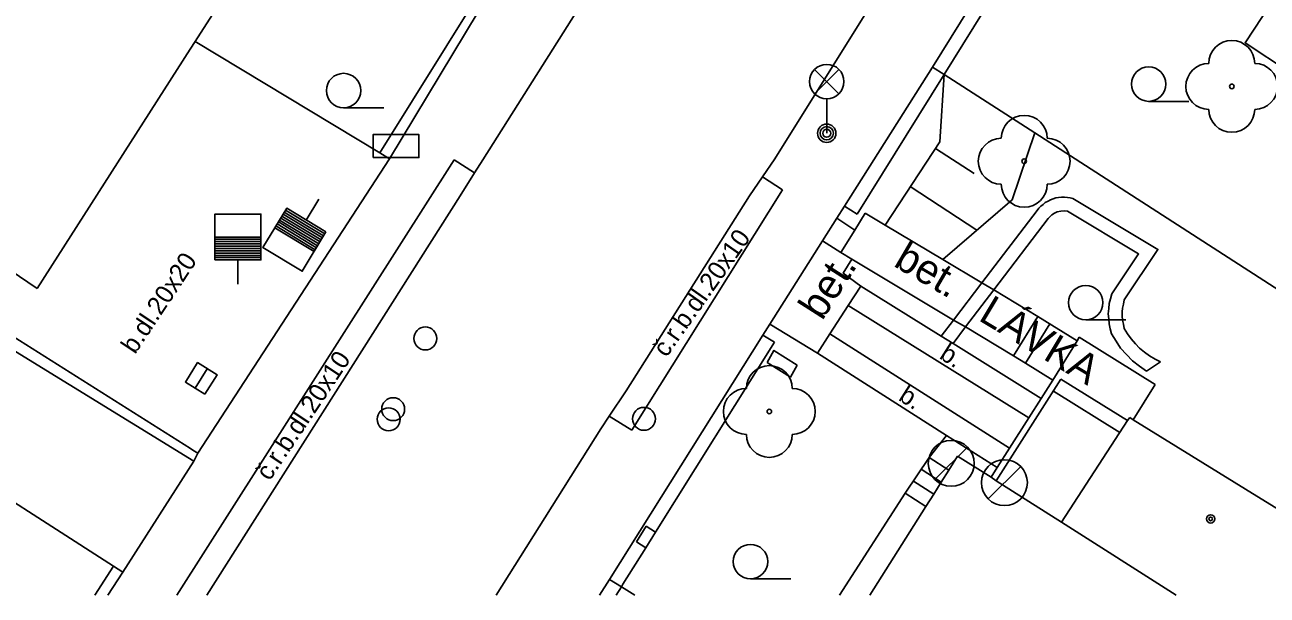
# Model space of a CAD drawing. Extents: x -595546 to -593986, y -1160845 to -1159202.
# Drawn here: x -594845.92 to -594818.87, y -1160843.24 to -1160830.82 of the extents above; entities that cross this region are included whole.
import ezdxf

# ---------------------------------------------------------------- set-up
doc = ezdxf.new("R2010")
doc.units = 0
for name, color, linetype in [('Level 22', 7, 'Continuous'), ('Level 24', 7, 'Continuous'), ('Level 27', 7, 'Continuous'), ('Level 28', 7, 'Continuous'), ('Level 33', 7, 'Continuous'), ('Level 36', 7, 'Continuous'), ('Level 39', 7, 'Continuous'), ('plynovod - povrch.  znaky - PRIS skut. velikost', 7, 'Continuous'), ('silnoproud - povrch.  znaky a  RIS  skut. velikost', 7, 'Continuous'), ('TM - budovy zdene_ betonove - VP', 7, 'Continuous'), ('TM - chodniky - VP', 7, 'Continuous'), ('TM - dolni hrana svahu', 7, 'Continuous'), ('TM - horni hrana svahu', 7, 'Continuous'), ('TM - komunikace - VP', 7, 'Continuous'), ('TM - plot drateny_ kovovy - VP', 7, 'Continuous'), ('TM - podezdivka plotu - NP', 7, 'Continuous'), ('TM - podezdivka plotu - VP', 7, 'Continuous'), ('TM - popis objektu', 7, 'Continuous'), ('TM - popis povrchu', 7, 'Continuous'), ('TM - rozhrani mezi zpev. plochami mezi sebou - VP', 7, 'Continuous'), ('TM - rozhrani ploch obecne - VP', 7, 'Continuous'), ('TM - schody - VP', 7, 'Continuous'), ('TM - srafovani', 7, 'Continuous'), ('TM - vjezd na pozemek', 7, 'Continuous'), ('TM - vstup do budovy - zdene_ betonove', 7, 'Continuous'), ('TM - zed operna - NP', 7, 'Continuous'), ('TM - zed operna - VP', 7, 'Continuous')]:
    doc.layers.add(name, color=color, linetype=linetype)

msp = doc.modelspace()

# ---------------------------------------------------------------- linework, layer by layer
at = {"layer": 'Level 22'}
for centre in [(-594819.64, -1160832.16), (-594824.16, -1160833.79), (-594829.71, -1160839.24)]:
    msp.add_circle(centre, 0.05, dxfattribs=at)
for centre, start, end in [((-594819.64, -1160831.66), 0, 180), ((-594820.14, -1160832.16), 90, 270), ((-594819.14, -1160832.16), 270, 90), ((-594824.16, -1160833.29), 0, 180), ((-594819.64, -1160832.66), 180, 0), ((-594824.66, -1160833.79), 90, 270), ((-594823.66, -1160833.79), 270, 90), ((-594824.16, -1160834.29), 180, 0), ((-594829.71, -1160838.74), 0, 180), ((-594830.21, -1160839.24), 90, 270), ((-594829.21, -1160839.24), 270, 90), ((-594829.71, -1160839.74), 180, 0)]:
    msp.add_arc(centre, 0.5, start, end, dxfattribs=at)
at = {"layer": 'Level 24'}
msp.add_lwpolyline([(-594838.338, -1160833.709), (-594837.338, -1160833.709), (-594837.338, -1160833.209), (-594838.338, -1160833.209)], close=True, dxfattribs=at)
at = {"layer": 'Level 27'}
for p, q in [((-594842.212, -1160838.732), (-594841.948, -1160838.308)), ((-594826.104, -1160840.723), (-594825.397, -1160840.016)), ((-594824.944, -1160841.143), (-594824.237, -1160840.436))]:
    msp.add_line(p, q, dxfattribs=at)
msp.add_lwpolyline([(-594842, -1160838.864), (-594841.736, -1160838.44), (-594842.16, -1160838.176), (-594842.424, -1160838.6)], close=True, dxfattribs=at)
for centre in [(-594825.75, -1160840.37), (-594824.59, -1160840.79)]:
    msp.add_circle(centre, 0.5, dxfattribs=at)
at = {"layer": 'Level 28'}
for p, q in [((-594839.791, -1160835.072), (-594839.517, -1160834.619)), ((-594839.493, -1160835.545), (-594840.349, -1160835.027)), ((-594839.467, -1160835.502), (-594840.323, -1160834.985)), ((-594839.441, -1160835.459), (-594840.297, -1160834.942)), ((-594839.415, -1160835.416), (-594840.271, -1160834.899)), ((-594839.389, -1160835.374), (-594840.245, -1160834.856)), ((-594839.622, -1160835.759), (-594840.478, -1160835.241)), ((-594839.596, -1160835.716), (-594840.452, -1160835.199)), ((-594839.57, -1160835.673), (-594840.426, -1160835.156)), ((-594839.545, -1160835.63), (-594840.4, -1160835.113)), ((-594839.519, -1160835.588), (-594840.374, -1160835.07)), ((-594841.78, -1160835.44), (-594840.78, -1160835.44)), ((-594841.78, -1160835.49), (-594840.78, -1160835.49)), ((-594841.78, -1160835.54), (-594840.78, -1160835.54)), ((-594841.78, -1160835.59), (-594840.78, -1160835.59)), ((-594841.78, -1160835.64), (-594840.78, -1160835.64)), ((-594841.78, -1160835.69), (-594840.78, -1160835.69)), ((-594841.78, -1160835.74), (-594840.78, -1160835.74)), ((-594841.78, -1160835.79), (-594840.78, -1160835.79)), ((-594841.78, -1160835.84), (-594840.78, -1160835.84)), ((-594841.78, -1160835.89), (-594840.78, -1160835.89)), ((-594841.28, -1160835.94), (-594841.28, -1160836.47))]:
    msp.add_line(p, q, dxfattribs=at)
for points in [[(-594841.78, -1160835.94), (-594840.78, -1160835.94), (-594840.78, -1160834.94), (-594841.78, -1160834.94)], [(-594839.363, -1160835.331), (-594840.219, -1160834.813), (-594840.737, -1160835.669), (-594839.881, -1160836.187)]]:
    msp.add_lwpolyline(points, close=True, dxfattribs=at)
for centre in [(-594837.2, -1160837.65), (-594837.9, -1160839.19), (-594838, -1160839.41), (-594832.44, -1160839.4)]:
    msp.add_circle(centre, 0.25, dxfattribs=at)
at = {"layer": 'Level 33'}
for p, q in [((-594828.725, -1160832.32), (-594828.195, -1160831.79)), ((-594828.725, -1160831.79), (-594828.195, -1160832.32)), ((-594828.46, -1160832.43), (-594828.46, -1160833.18))]:
    msp.add_line(p, q, dxfattribs=at)
for centre, radius in [((-594828.46, -1160832.055), 0.375), ((-594828.46, -1160833.18), 0.2), ((-594828.46, -1160833.18), 0.145), ((-594828.46, -1160833.18), 0.0876)]:
    msp.add_circle(centre, radius, dxfattribs=at)
at = {"layer": 'Level 36'}
for p, q in [((-594838.98, -1160832.625), (-594838.105, -1160832.625)), ((-594821.45, -1160832.485), (-594820.575, -1160832.485)), ((-594822.82, -1160837.245), (-594821.945, -1160837.245)), ((-594830.12, -1160842.885), (-594829.245, -1160842.885))]:
    msp.add_line(p, q, dxfattribs=at)
for centre in [(-594821.45, -1160832.11), (-594838.98, -1160832.25), (-594822.82, -1160836.87), (-594830.12, -1160842.51)]:
    msp.add_circle(centre, 0.375, dxfattribs=at)
at = {"layer": 'Level 39'}
for radius in [0.09, 0.0398]:
    msp.add_circle((-594820.1, -1160841.58), radius, dxfattribs=at)
at = {"layer": 'plynovod - povrch.  znaky - PRIS skut. velikost'}
for points in [[(-594832.6, -1160842.08), (-594832.39, -1160841.74)], [(-594832.39, -1160841.74), (-594832.19, -1160841.87)], [(-594832.4, -1160842.21), (-594832.6, -1160842.08)]]:
    msp.add_lwpolyline(points, dxfattribs=at)
at = {"layer": 'silnoproud - povrch.  znaky a  RIS  skut. velikost'}
for points in [[(-594829.76, -1160838.17), (-594829.61, -1160837.91), (-594829.1, -1160838.23)], [(-594829.1, -1160838.23), (-594829.25, -1160838.49), (-594829.76, -1160838.17)]]:
    msp.add_lwpolyline(points, dxfattribs=at)
at = {"layer": 'TM - budovy zdene_ betonove - VP'}
for points in [[(-594839.97, -1160827.68), (-594842.21, -1160831.18)], [(-594842.21, -1160831.18), (-594842.32, -1160831.35)], [(-594845.2, -1160835.86), (-594845.65, -1160836.56)], [(-594846.24, -1160836.16), (-594845.65, -1160836.56)], [(-594821.86, -1160839.37), (-594821.91, -1160839.44)], [(-594821.79, -1160839.42), (-594821.86, -1160839.37)], [(-594821.91, -1160839.44), (-594823.35, -1160841.65)], [(-594817.61, -1160842), (-594819, -1160841.14), (-594821.79, -1160839.42)], [(-594825.61, -1160840.21), (-594825.8, -1160840.52), (-594825.97, -1160840.78), (-594826.13, -1160841.04), (-594826.3, -1160841.31), (-594827.52, -1160843.241)], [(-594824.88, -1160840.67), (-594825.61, -1160840.21)], [(-594824.77, -1160840.75), (-594824.88, -1160840.67)], [(-594823.35, -1160841.65), (-594824.77, -1160840.75)], [(-594820.852, -1160843.241), (-594823.35, -1160841.65)]]:
    msp.add_lwpolyline(points, dxfattribs=at)
at = {"layer": 'TM - chodniky - VP'}
msp.add_lwpolyline([(-594837.98, -1160833.74), (-594842.15, -1160840.15)], dxfattribs=at)
at = {"layer": 'TM - dolni hrana svahu'}
msp.add_lwpolyline([(-594823.93, -1160833.17), (-594824.42, -1160834.63), (-594825.93, -1160835.93)], dxfattribs=at)
at = {"layer": 'TM - horni hrana svahu'}
msp.add_lwpolyline([(-594825.9, -1160831.9), (-594826, -1160833.37), (-594827.19, -1160835.18)], dxfattribs=at)
at = {"layer": 'TM - komunikace - VP'}
for points in [[(-594829.59, -1160833.74), (-594815.95, -1160811.9)], [(-594835.95, -1160833.76), (-594828.24, -1160821.56)], [(-594836.13, -1160834.04), (-594835.95, -1160833.76)], [(-594829.86, -1160834.13), (-594829.59, -1160833.74)], [(-594836.44, -1160834.54), (-594836.13, -1160834.04)], [(-594830.14, -1160834.54), (-594829.86, -1160834.13)], [(-594841.96, -1160843.241), (-594836.44, -1160834.54)], [(-594832.83, -1160838.79), (-594830.14, -1160834.54)], [(-594833.2, -1160839.34), (-594832.83, -1160838.79)], [(-594833.38, -1160839.62), (-594833.2, -1160839.34)], [(-594835.657, -1160843.241), (-594833.38, -1160839.62)]]:
    msp.add_lwpolyline(points, dxfattribs=at)
at = {"layer": 'TM - plot drateny_ kovovy - VP'}
for points in [[(-594825.9, -1160831.9), (-594823.15, -1160827.47)], [(-594836.02, -1160830.12), (-594838.19, -1160833.61)], [(-594842.21, -1160831.18), (-594838.19, -1160833.61)], [(-594827.8, -1160834.94), (-594825.9, -1160831.9)], [(-594825.9, -1160831.9), (-594823.93, -1160833.17)], [(-594823.93, -1160833.17), (-594816.94, -1160837.68), (-594811.58, -1160841.14)], [(-594850.3, -1160835.37), (-594842.24, -1160840.32)], [(-594832.19, -1160841.87), (-594829.6, -1160837.73)], [(-594847.92, -1160840.08), (-594843.99, -1160842.61)], [(-594832.4, -1160842.21), (-594832.19, -1160841.87)], [(-594832.93, -1160843.06), (-594832.9, -1160843), (-594832.4, -1160842.21)], [(-594843.99, -1160842.61), (-594844.395, -1160843.241)], [(-594833.047, -1160843.241), (-594832.93, -1160843.06)], [(-594832.93, -1160843.06), (-594832.637, -1160843.241)]]:
    msp.add_lwpolyline(points, dxfattribs=at)
at = {"layer": 'TM - podezdivka plotu - NP'}
msp.add_lwpolyline([(-594825.44, -1160837.4), (-594824.82, -1160836.59)], dxfattribs=at)
at = {"layer": 'TM - podezdivka plotu - VP'}
for points in [[(-594823.11, -1160826.83), (-594826.16, -1160831.74)], [(-594837.98, -1160833.74), (-594835.77, -1160830.07)], [(-594826.16, -1160831.74), (-594828.07, -1160834.77)], [(-594826.16, -1160831.74), (-594825.9, -1160831.9)], [(-594838.19, -1160833.61), (-594837.98, -1160833.74)], [(-594828.07, -1160834.77), (-594827.8, -1160834.94)], [(-594821.5, -1160838.36), (-594821.65, -1160838.25), (-594821.8, -1160838.14), (-594821.93, -1160838), (-594822.06, -1160837.86), (-594822.16, -1160837.71), (-594822.26, -1160837.55), (-594822.29, -1160837.44), (-594822.31, -1160837.33), (-594822.32, -1160837.22), (-594822.33, -1160837.11), (-594822.32, -1160837), (-594822.31, -1160836.89), (-594822.28, -1160836.79), (-594822.25, -1160836.68), (-594821.67, -1160835.81), (-594823.22, -1160834.88), (-594823.29, -1160834.87), (-594823.36, -1160834.88), (-594823.44, -1160834.89), (-594823.5, -1160834.92), (-594823.56, -1160834.96), (-594823.6, -1160835), (-594823.64, -1160835.04), (-594824.82, -1160836.59)], [(-594842.15, -1160840.15), (-594842.26, -1160840.08), (-594842.31, -1160840.05), (-594846.87, -1160837.17)], [(-594825.71, -1160837.76), (-594825.44, -1160837.4)], [(-594829.85, -1160837.58), (-594833.19, -1160842.9)], [(-594829.85, -1160837.58), (-594829.6, -1160837.73)], [(-594825.97, -1160837.6), (-594825.71, -1160837.76)], [(-594821.5, -1160838.36), (-594821.19, -1160838.16)], [(-594842.15, -1160840.15), (-594842.24, -1160840.32)], [(-594843.79, -1160842.74), (-594843.99, -1160842.61)], [(-594844.111, -1160843.241), (-594843.79, -1160842.74)], [(-594833.19, -1160842.9), (-594833.408, -1160843.241)], [(-594833.19, -1160842.9), (-594832.93, -1160843.06)]]:
    msp.add_lwpolyline(points, dxfattribs=at)
at = {"layer": 'TM - rozhrani mezi zpev. plochami mezi sebou - VP'}
for points in [[(-594842.608, -1160843.241), (-594836.57, -1160833.76)], [(-594836.57, -1160833.76), (-594836.13, -1160834.04)], [(-594829.86, -1160834.13), (-594829.42, -1160834.41)], [(-594829.42, -1160834.41), (-594832.7, -1160839.65)], [(-594827.85, -1160835.29), (-594828.15, -1160835.78)], [(-594827.99, -1160836.93), (-594827.72, -1160836.51)], [(-594828.66, -1160837.97), (-594828.39, -1160837.55)], [(-594833.2, -1160839.34), (-594832.7, -1160839.65)]]:
    msp.add_lwpolyline(points, dxfattribs=at)
at = {"layer": 'TM - rozhrani ploch obecne - VP'}
for points in [[(-594818.38, -1160831.85), (-594819.35, -1160831.21), (-594818.79, -1160830.36), (-594823.15, -1160827.47)], [(-594828.24, -1160835.03), (-594827.85, -1160835.29)], [(-594827.62, -1160834.92), (-594827.85, -1160835.29)], [(-594827.62, -1160834.92), (-594827.19, -1160835.18)], [(-594827.19, -1160835.18), (-594825.93, -1160835.93)], [(-594828.15, -1160835.78), (-594828.55, -1160835.52)], [(-594828.15, -1160835.78), (-594827.91, -1160835.92)], [(-594827.72, -1160836.51), (-594828.1, -1160836.23), (-594827.91, -1160835.92)], [(-594827.91, -1160835.92), (-594825.7, -1160837.25)], [(-594825.93, -1160835.93), (-594825.08, -1160836.44)], [(-594827.72, -1160836.51), (-594825.97, -1160837.6)], [(-594825.08, -1160836.44), (-594824.82, -1160836.59)], [(-594824.82, -1160836.59), (-594823.86, -1160837.17)], [(-594828.39, -1160837.55), (-594827.99, -1160836.93)], [(-594827.99, -1160836.93), (-594824.06, -1160839.38)], [(-594823.86, -1160837.17), (-594823.01, -1160837.7)], [(-594829.7, -1160837.34), (-594828.66, -1160837.97)], [(-594825.7, -1160837.25), (-594825.44, -1160837.4)], [(-594825.44, -1160837.4), (-594824.39, -1160838.03)], [(-594828.39, -1160837.55), (-594824.48, -1160840.04)], [(-594825.71, -1160837.76), (-594823.79, -1160838.96)], [(-594823.01, -1160837.7), (-594823.54, -1160838.56)], [(-594822.96, -1160837.62), (-594823.01, -1160837.7)], [(-594822.96, -1160837.62), (-594821.31, -1160838.65)], [(-594828.66, -1160837.97), (-594825.85, -1160839.76)], [(-594824.39, -1160838.03), (-594824.13, -1160838.19)], [(-594824.13, -1160838.19), (-594823.54, -1160838.56)], [(-594823.36, -1160838.54), (-594824.77, -1160840.75)], [(-594823.79, -1160838.96), (-594823.54, -1160838.56)], [(-594823.36, -1160838.54), (-594821.91, -1160839.44)], [(-594821.31, -1160838.65), (-594821.79, -1160839.42)], [(-594824.06, -1160839.38), (-594823.79, -1160838.96)], [(-594824.48, -1160840.04), (-594824.06, -1160839.38)], [(-594826.23, -1160840.24), (-594825.85, -1160839.76)], [(-594825.85, -1160839.76), (-594824.75, -1160840.46)], [(-594824.75, -1160840.46), (-594824.48, -1160840.04)], [(-594826.23, -1160840.24), (-594826.75, -1160841.02)], [(-594824.88, -1160840.67), (-594824.75, -1160840.46)], [(-594828.181, -1160843.241), (-594826.75, -1160841.02)]]:
    msp.add_lwpolyline(points, dxfattribs=at)
at = {"layer": 'TM - schody - VP'}
for points in [[(-594823.86, -1160837.17), (-594824.39, -1160838.03)], [(-594823.6, -1160837.33), (-594824.13, -1160838.19)], [(-594823.52, -1160838.8), (-594822.08, -1160839.7)], [(-594826.23, -1160840.24), (-594825.8, -1160840.52)], [(-594826.4, -1160840.5), (-594825.97, -1160840.78)], [(-594826.57, -1160840.76), (-594826.13, -1160841.04)], [(-594826.75, -1160841.02), (-594826.3, -1160841.31)]]:
    msp.add_lwpolyline(points, dxfattribs=at)
at = {"layer": 'TM - srafovani'}
for points in [[(-594826.09, -1160833.51), (-594825.25, -1160834.06)], [(-594826.64, -1160834.34), (-594825.19, -1160835.29)]]:
    msp.add_lwpolyline(points, dxfattribs=at)
at = {"layer": 'TM - vjezd na pozemek'}
for points in [[(-594828.07, -1160834.77), (-594828.24, -1160835.03)], [(-594828.24, -1160835.03), (-594828.55, -1160835.52)], [(-594828.55, -1160835.52), (-594829.7, -1160837.34)], [(-594829.7, -1160837.34), (-594829.85, -1160837.58)], [(-594843.79, -1160842.74), (-594842.24, -1160840.32)]]:
    msp.add_lwpolyline(points, dxfattribs=at)
at = {"layer": 'TM - vstup do budovy - zdene_ betonove'}
msp.add_lwpolyline([(-594845.2, -1160835.86), (-594842.32, -1160831.35)], dxfattribs=at)
at = {"layer": 'TM - zed operna - NP'}
msp.add_lwpolyline([(-594825.7, -1160837.25), (-594825.08, -1160836.44)], dxfattribs=at)
at = {"layer": 'TM - zed operna - VP'}
for points in [[(-594821.19, -1160838.16), (-594821.31, -1160838.1), (-594821.43, -1160838.03), (-594821.54, -1160837.95), (-594821.65, -1160837.86), (-594821.74, -1160837.77), (-594821.83, -1160837.66), (-594821.91, -1160837.55), (-594821.98, -1160837.43), (-594822, -1160837.34), (-594822.02, -1160837.25), (-594822.03, -1160837.16), (-594822.03, -1160837.07), (-594822.02, -1160836.99), (-594822, -1160836.9), (-594821.98, -1160836.81), (-594821.25, -1160835.71), (-594823.1, -1160834.6), (-594823.16, -1160834.59), (-594823.22, -1160834.58), (-594823.28, -1160834.57), (-594823.35, -1160834.57), (-594823.41, -1160834.58), (-594823.47, -1160834.59), (-594823.53, -1160834.61), (-594823.59, -1160834.63), (-594823.64, -1160834.66), (-594823.7, -1160834.69), (-594823.75, -1160834.73), (-594823.8, -1160834.77), (-594823.84, -1160834.81), (-594823.88, -1160834.86), (-594825.08, -1160836.44)], [(-594825.97, -1160837.6), (-594825.7, -1160837.25)]]:
    msp.add_lwpolyline(points, dxfattribs=at)

# ---------------------------------------------------------------- texts
at = {"layer": 'TM - popis objektu'}
msp.add_text('LÁVKA', height=0.65, rotation=329, dxfattribs=at).set_placement((-594825.18, -1160837.24))
at = {"layer": 'TM - popis povrchu'}
for s, height, rotation, p in [('č.r.b.dl.20x10', 0.4, 54.8572, (-594831.95, -1160838.08)), ('bet.', 0.65, 329.6993, (-594827.03, -1160836.06)), ('b.dl.20x20', 0.4, 56.4387, (-594843.52, -1160838.01)), ('bet.', 0.65, 57.5143, (-594828.56, -1160837.28)), ('b.', 0.4, 327.5135, (-594826.03, -1160838.07)), ('č.r.b.dl.20x10', 0.4, 56.3253, (-594840.59, -1160840.77)), ('b.', 0.4, 327.5135, (-594826.92, -1160838.98))]:
    msp.add_text(s, height=height, rotation=rotation, dxfattribs=at).set_placement(p)

doc.saveas('drawing.dxf')
